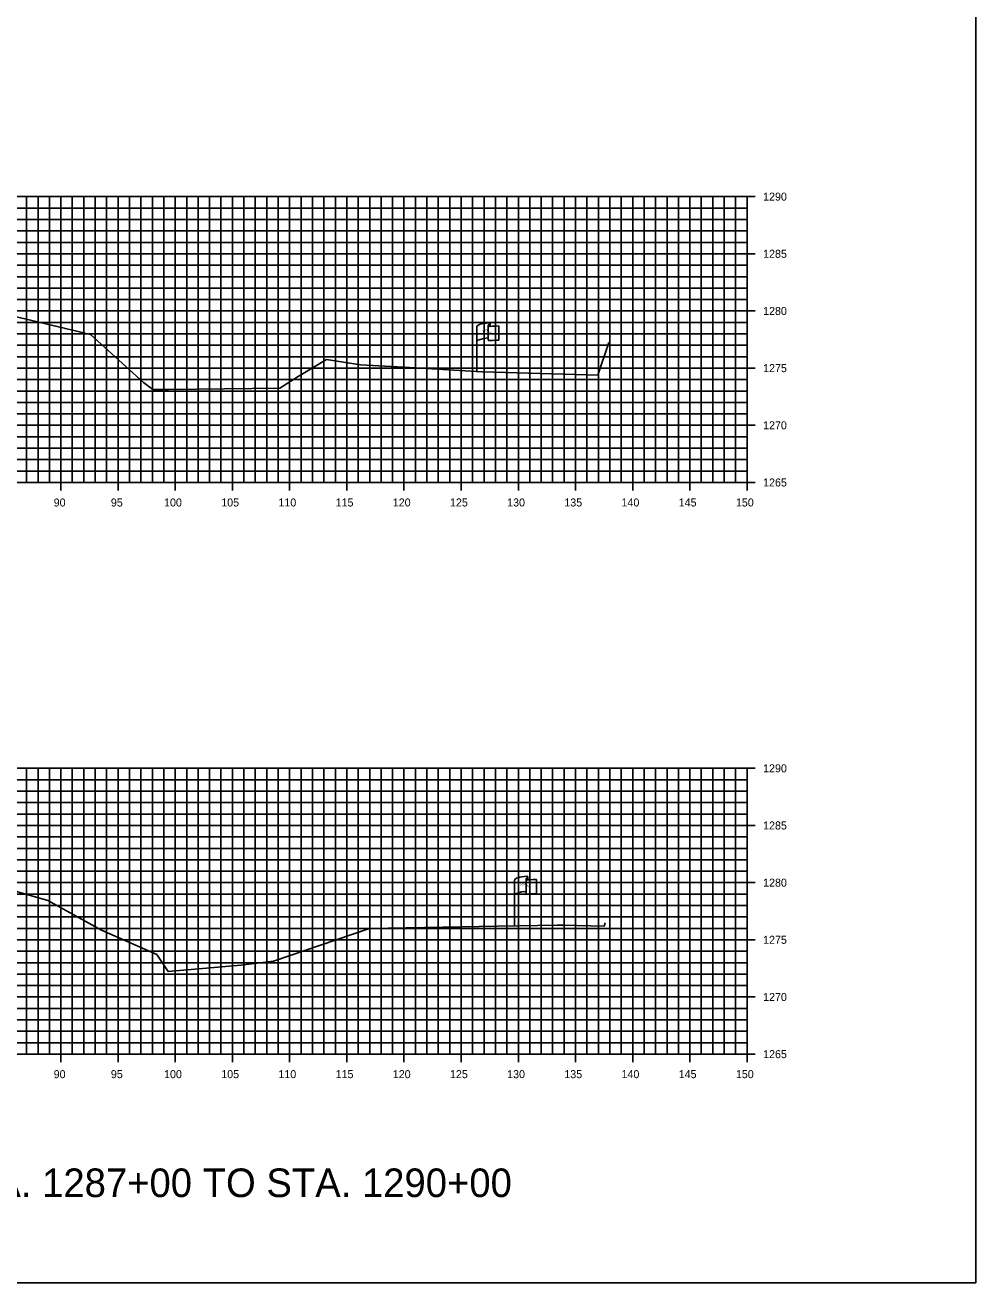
# Model space of a CAD drawing. Extents: x 674939 to 678919, y 750652 to 765176.
# Drawn here: x 678835.4 to 678918.5, y 763346.3 to 763456.3 of the extents above; entities that cross this region are included whole.
import ezdxf

# ---------------------------------------------------------------- set-up
doc = ezdxf.new("R2010")
doc.units = 0
for name, color, linetype in [('R_Axis', 7, 'Continuous'), ('R_Axis Annot', 7, 'Continuous'), ('R_Draft', 7, 'Continuous'), ('R_Exist Surface', 7, 'Continuous'), ('R_Grid', 7, 'Continuous'), ('R_No Plot', 7, 'Continuous'), ('S_EXIST_ROW', 7, 'Continuous')]:
    doc.layers.add(name, color=color, linetype=linetype)

msp = doc.modelspace()

# ---------------------------------------------------------------- linework, layer by layer
at = {"layer": 'R_Axis'}
for p, q in [((678899.23, 763441.29), (678897.83, 763441.29)), ((678898.53, 763416.29), (678898.53, 763441.29)), ((678899.23, 763436.29), (678897.83, 763436.29)), ((678899.23, 763431.29), (678897.83, 763431.29)), ((678899.23, 763426.29), (678897.83, 763426.29)), ((678899.23, 763421.29), (678897.83, 763421.29)), ((678838.53, 763415.59), (678838.53, 763416.99)), ((678843.53, 763415.59), (678843.53, 763416.99)), ((678848.53, 763415.59), (678848.53, 763416.99)), ((678853.53, 763415.59), (678853.53, 763416.99)), ((678858.53, 763415.59), (678858.53, 763416.99)), ((678863.53, 763415.59), (678863.53, 763416.99)), ((678868.53, 763415.59), (678868.53, 763416.99)), ((678873.53, 763415.59), (678873.53, 763416.99)), ((678878.53, 763415.59), (678878.53, 763416.99)), ((678883.53, 763415.59), (678883.53, 763416.99)), ((678888.53, 763415.59), (678888.53, 763416.99)), ((678893.53, 763415.59), (678893.53, 763416.99)), ((678898.53, 763415.59), (678898.53, 763416.99)), ((678598.53, 763416.29), (678898.53, 763416.29)), ((678899.23, 763416.29), (678897.83, 763416.29)), ((678899.23, 763391.29), (678897.83, 763391.29)), ((678898.53, 763366.29), (678898.53, 763391.29)), ((678899.23, 763386.29), (678897.83, 763386.29)), ((678899.23, 763381.29), (678897.83, 763381.29)), ((678899.23, 763376.29), (678897.83, 763376.29)), ((678899.23, 763371.29), (678897.83, 763371.29)), ((678598.53, 763366.29), (678898.53, 763366.29)), ((678838.53, 763365.59), (678838.53, 763366.99)), ((678843.53, 763365.59), (678843.53, 763366.99)), ((678848.53, 763365.59), (678848.53, 763366.99)), ((678853.53, 763365.59), (678853.53, 763366.99)), ((678858.53, 763365.59), (678858.53, 763366.99)), ((678863.53, 763365.59), (678863.53, 763366.99)), ((678868.53, 763365.59), (678868.53, 763366.99)), ((678873.53, 763365.59), (678873.53, 763366.99)), ((678878.53, 763365.59), (678878.53, 763366.99)), ((678883.53, 763365.59), (678883.53, 763366.99)), ((678888.53, 763365.59), (678888.53, 763366.99)), ((678893.53, 763365.59), (678893.53, 763366.99)), ((678899.23, 763366.29), (678897.83, 763366.29)), ((678898.53, 763365.59), (678898.53, 763366.99))]:
    msp.add_line(p, q, dxfattribs=at)
at = {"layer": 'R_Exist Surface'}
for points in [[(678829.58, 763431.98), (678838.93, 763429.75), (678841.12, 763429.24), (678845.75, 763425.02), (678846.57, 763424.41), (678847.95, 763424.43), (678857.67, 763424.53), (678859.29, 763425.57), (678861.77, 763427.04), (678864.72, 763426.59), (678869.53, 763426.32), (678872.9, 763426.12), (678875.38, 763425.98), (678885.48, 763425.69), (678886.43, 763428.53)], [(678834.46, 763380.56), (678837.39, 763379.73), (678842.08, 763377.14), (678846.91, 763375), (678847.9, 763373.53), (678854.26, 763374.06), (678857.13, 763374.43), (678865.44, 763377.25), (678865.47, 763377.26), (678865.55, 763377.27), (678876.72, 763377.47), (678880.21, 763377.53), (678881.91, 763377.56), (678882.45, 763377.57), (678886.02, 763377.47), (678886.12, 763377.77)]]:
    msp.add_lwpolyline(points, dxfattribs=at)
at = {"layer": 'R_Grid'}
for p, q in [((678598.53, 763441.29), (678898.53, 763441.29)), ((678835.53, 763416.29), (678835.53, 763441.29)), ((678836.53, 763416.29), (678836.53, 763441.29)), ((678837.53, 763416.29), (678837.53, 763441.29)), ((678838.53, 763416.29), (678838.53, 763441.29)), ((678839.53, 763416.29), (678839.53, 763441.29)), ((678840.53, 763416.29), (678840.53, 763441.29)), ((678841.53, 763416.29), (678841.53, 763441.29)), ((678842.53, 763416.29), (678842.53, 763441.29)), ((678843.53, 763416.29), (678843.53, 763441.29)), ((678844.53, 763416.29), (678844.53, 763441.29)), ((678845.53, 763416.29), (678845.53, 763441.29)), ((678846.53, 763416.29), (678846.53, 763441.29)), ((678847.53, 763416.29), (678847.53, 763441.29)), ((678848.53, 763416.29), (678848.53, 763441.29)), ((678849.53, 763416.29), (678849.53, 763441.29)), ((678850.53, 763416.29), (678850.53, 763441.29)), ((678851.53, 763416.29), (678851.53, 763441.29)), ((678852.53, 763416.29), (678852.53, 763441.29)), ((678853.53, 763416.29), (678853.53, 763441.29)), ((678854.53, 763416.29), (678854.53, 763441.29)), ((678855.53, 763416.29), (678855.53, 763441.29)), ((678856.53, 763416.29), (678856.53, 763441.29)), ((678857.53, 763416.29), (678857.53, 763441.29)), ((678858.53, 763416.29), (678858.53, 763441.29)), ((678859.53, 763416.29), (678859.53, 763441.29)), ((678860.53, 763416.29), (678860.53, 763441.29)), ((678861.53, 763416.29), (678861.53, 763441.29)), ((678862.53, 763416.29), (678862.53, 763441.29)), ((678863.53, 763416.29), (678863.53, 763441.29)), ((678864.53, 763416.29), (678864.53, 763441.29)), ((678865.53, 763416.29), (678865.53, 763441.29)), ((678866.53, 763416.29), (678866.53, 763441.29)), ((678867.53, 763416.29), (678867.53, 763441.29)), ((678868.53, 763416.29), (678868.53, 763441.29)), ((678869.53, 763416.29), (678869.53, 763441.29)), ((678870.53, 763416.29), (678870.53, 763441.29)), ((678871.53, 763416.29), (678871.53, 763441.29)), ((678872.53, 763416.29), (678872.53, 763441.29)), ((678873.53, 763416.29), (678873.53, 763441.29)), ((678874.53, 763416.29), (678874.53, 763441.29)), ((678875.53, 763416.29), (678875.53, 763441.29)), ((678876.53, 763416.29), (678876.53, 763441.29)), ((678877.53, 763416.29), (678877.53, 763441.29)), ((678878.53, 763416.29), (678878.53, 763441.29)), ((678879.53, 763416.29), (678879.53, 763441.29)), ((678880.53, 763416.29), (678880.53, 763441.29)), ((678881.53, 763416.29), (678881.53, 763441.29)), ((678882.53, 763416.29), (678882.53, 763441.29)), ((678883.53, 763416.29), (678883.53, 763441.29)), ((678884.53, 763416.29), (678884.53, 763441.29)), ((678885.53, 763416.29), (678885.53, 763441.29)), ((678886.53, 763416.29), (678886.53, 763441.29)), ((678887.53, 763416.29), (678887.53, 763441.29)), ((678888.53, 763416.29), (678888.53, 763441.29)), ((678889.53, 763416.29), (678889.53, 763441.29)), ((678890.53, 763416.29), (678890.53, 763441.29)), ((678891.53, 763416.29), (678891.53, 763441.29)), ((678892.53, 763416.29), (678892.53, 763441.29)), ((678893.53, 763416.29), (678893.53, 763441.29)), ((678894.53, 763416.29), (678894.53, 763441.29)), ((678895.53, 763416.29), (678895.53, 763441.29)), ((678896.53, 763416.29), (678896.53, 763441.29)), ((678897.53, 763416.29), (678897.53, 763441.29)), ((678898.53, 763416.29), (678898.53, 763441.29)), ((678598.53, 763440.29), (678898.53, 763440.29)), ((678598.53, 763439.29), (678898.53, 763439.29)), ((678598.53, 763438.29), (678898.53, 763438.29)), ((678598.53, 763437.29), (678898.53, 763437.29)), ((678598.53, 763436.29), (678898.53, 763436.29)), ((678598.53, 763435.29), (678898.53, 763435.29)), ((678598.53, 763434.29), (678898.53, 763434.29)), ((678598.53, 763433.29), (678898.53, 763433.29)), ((678598.53, 763432.29), (678898.53, 763432.29)), ((678598.53, 763431.29), (678898.53, 763431.29)), ((678598.53, 763430.29), (678898.53, 763430.29)), ((678598.53, 763429.29), (678898.53, 763429.29)), ((678598.53, 763428.29), (678898.53, 763428.29)), ((678598.53, 763427.29), (678898.53, 763427.29)), ((678598.53, 763426.29), (678898.53, 763426.29)), ((678598.53, 763425.29), (678898.53, 763425.29)), ((678598.53, 763424.29), (678898.53, 763424.29)), ((678598.53, 763423.29), (678898.53, 763423.29)), ((678598.53, 763422.29), (678898.53, 763422.29)), ((678598.53, 763421.29), (678898.53, 763421.29)), ((678598.53, 763420.29), (678898.53, 763420.29)), ((678598.53, 763419.29), (678898.53, 763419.29)), ((678598.53, 763418.29), (678898.53, 763418.29)), ((678598.53, 763417.29), (678898.53, 763417.29)), ((678598.53, 763416.29), (678898.53, 763416.29)), ((678598.53, 763391.29), (678898.53, 763391.29)), ((678835.53, 763366.29), (678835.53, 763391.29)), ((678836.53, 763366.29), (678836.53, 763391.29)), ((678837.53, 763366.29), (678837.53, 763391.29)), ((678838.53, 763366.29), (678838.53, 763391.29)), ((678839.53, 763366.29), (678839.53, 763391.29)), ((678840.53, 763366.29), (678840.53, 763391.29)), ((678841.53, 763366.29), (678841.53, 763391.29)), ((678842.53, 763366.29), (678842.53, 763391.29)), ((678843.53, 763366.29), (678843.53, 763391.29)), ((678844.53, 763366.29), (678844.53, 763391.29)), ((678845.53, 763366.29), (678845.53, 763391.29)), ((678846.53, 763366.29), (678846.53, 763391.29)), ((678847.53, 763366.29), (678847.53, 763391.29)), ((678848.53, 763366.29), (678848.53, 763391.29)), ((678849.53, 763366.29), (678849.53, 763391.29)), ((678850.53, 763366.29), (678850.53, 763391.29)), ((678851.53, 763366.29), (678851.53, 763391.29)), ((678852.53, 763366.29), (678852.53, 763391.29)), ((678853.53, 763366.29), (678853.53, 763391.29)), ((678854.53, 763366.29), (678854.53, 763391.29)), ((678855.53, 763366.29), (678855.53, 763391.29)), ((678856.53, 763366.29), (678856.53, 763391.29)), ((678857.53, 763366.29), (678857.53, 763391.29)), ((678858.53, 763366.29), (678858.53, 763391.29)), ((678859.53, 763366.29), (678859.53, 763391.29)), ((678860.53, 763366.29), (678860.53, 763391.29)), ((678861.53, 763366.29), (678861.53, 763391.29)), ((678862.53, 763366.29), (678862.53, 763391.29)), ((678863.53, 763366.29), (678863.53, 763391.29)), ((678864.53, 763366.29), (678864.53, 763391.29)), ((678865.53, 763366.29), (678865.53, 763391.29)), ((678866.53, 763366.29), (678866.53, 763391.29)), ((678867.53, 763366.29), (678867.53, 763391.29)), ((678868.53, 763366.29), (678868.53, 763391.29)), ((678869.53, 763366.29), (678869.53, 763391.29)), ((678870.53, 763366.29), (678870.53, 763391.29)), ((678871.53, 763366.29), (678871.53, 763391.29)), ((678872.53, 763366.29), (678872.53, 763391.29)), ((678873.53, 763366.29), (678873.53, 763391.29)), ((678874.53, 763366.29), (678874.53, 763391.29)), ((678875.53, 763366.29), (678875.53, 763391.29)), ((678876.53, 763366.29), (678876.53, 763391.29)), ((678877.53, 763366.29), (678877.53, 763391.29)), ((678878.53, 763366.29), (678878.53, 763391.29)), ((678879.53, 763366.29), (678879.53, 763391.29)), ((678880.53, 763366.29), (678880.53, 763391.29)), ((678881.53, 763366.29), (678881.53, 763391.29)), ((678882.53, 763366.29), (678882.53, 763391.29)), ((678883.53, 763366.29), (678883.53, 763391.29)), ((678884.53, 763366.29), (678884.53, 763391.29)), ((678885.53, 763366.29), (678885.53, 763391.29)), ((678886.53, 763366.29), (678886.53, 763391.29)), ((678887.53, 763366.29), (678887.53, 763391.29)), ((678888.53, 763366.29), (678888.53, 763391.29)), ((678889.53, 763366.29), (678889.53, 763391.29)), ((678890.53, 763366.29), (678890.53, 763391.29)), ((678891.53, 763366.29), (678891.53, 763391.29)), ((678892.53, 763366.29), (678892.53, 763391.29)), ((678893.53, 763366.29), (678893.53, 763391.29)), ((678894.53, 763366.29), (678894.53, 763391.29)), ((678895.53, 763366.29), (678895.53, 763391.29)), ((678896.53, 763366.29), (678896.53, 763391.29)), ((678897.53, 763366.29), (678897.53, 763391.29)), ((678898.53, 763366.29), (678898.53, 763391.29)), ((678598.53, 763390.29), (678898.53, 763390.29)), ((678598.53, 763389.29), (678898.53, 763389.29)), ((678598.53, 763388.29), (678898.53, 763388.29)), ((678598.53, 763387.29), (678898.53, 763387.29)), ((678598.53, 763386.29), (678898.53, 763386.29)), ((678598.53, 763385.29), (678898.53, 763385.29)), ((678598.53, 763384.29), (678898.53, 763384.29)), ((678598.53, 763383.29), (678898.53, 763383.29)), ((678598.53, 763382.29), (678898.53, 763382.29)), ((678598.53, 763381.29), (678898.53, 763381.29)), ((678598.53, 763380.29), (678898.53, 763380.29)), ((678598.53, 763379.29), (678898.53, 763379.29)), ((678598.53, 763378.29), (678898.53, 763378.29)), ((678598.53, 763377.29), (678898.53, 763377.29)), ((678598.53, 763376.29), (678898.53, 763376.29)), ((678598.53, 763375.29), (678898.53, 763375.29)), ((678598.53, 763374.29), (678898.53, 763374.29)), ((678598.53, 763373.29), (678898.53, 763373.29)), ((678598.53, 763372.29), (678898.53, 763372.29)), ((678598.53, 763371.29), (678898.53, 763371.29)), ((678598.53, 763370.29), (678898.53, 763370.29)), ((678598.53, 763369.29), (678898.53, 763369.29)), ((678598.53, 763368.29), (678898.53, 763368.29)), ((678598.53, 763367.29), (678898.53, 763367.29)), ((678598.53, 763366.29), (678898.53, 763366.29))]:
    msp.add_line(p, q, dxfattribs=at)
at = {"layer": 'R_No Plot'}
msp.add_lwpolyline([(678578.53, 763346.29), (678918.53, 763346.29), (678918.53, 763566.29), (678578.53, 763566.29)], close=True, dxfattribs=at)
at = {"layer": 'S_EXIST_ROW'}
for p, q in [((678874.9, 763425.98), (678874.9, 763429.93)), ((678875.89, 763430.02), (678875.89, 763430.01)), ((678875.89, 763430.01), (678875.89, 763428.78)), ((678876.06, 763430.18), (678876.06, 763429.94)), ((678876.83, 763429.98), (678876.83, 763428.74)), ((678878.2, 763377.57), (678878.2, 763381.52)), ((678879.2, 763381.62), (678879.2, 763381.6)), ((678879.2, 763381.6), (678879.2, 763380.38)), ((678879.37, 763381.77), (678879.37, 763381.53)), ((678880.13, 763381.58), (678880.13, 763380.34))]:
    msp.add_line(p, q, dxfattribs=at)
for centre, radius, start, end in [((678875.97, 763430.02), 0.078, 88.6458, 274.2828), ((678875.98, 763430.18), 0.0783, 263.0712, 93.9564), ((678875.97, 763428.78), 0.0783, 180, 273.9564), ((678879.28, 763381.62), 0.078, 88.6458, 274.2828), ((678879.29, 763381.77), 0.0783, 263.0712, 93.9564), ((678879.28, 763380.38), 0.0783, 180, 273.9564)]:
    msp.add_arc(centre, radius, start, end, dxfattribs=at)
for centre, major_axis, ratio, start_param, end_param in [((678876.48, 763429.97), (-1.58, -0.04), 0.19887, 5.030368, 6.283185), ((678877.19, 763430.09), (-1.23, -0.13), 0.052933, 0.159456, 1.268315), ((678876.47, 763428.65), (-1.58, -0.04), 0.19887, 5.083035, 6.194897), ((678877.19, 763428.85), (-1.23, -0.13), 0.052933, 0.159456, 1.268315), ((678879.79, 763381.57), (-1.58, -0.04), 0.19887, 5.030368, 6.283185), ((678880.49, 763381.68), (-1.23, -0.13), 0.052933, 0.159456, 1.268315), ((678879.78, 763380.25), (-1.58, -0.04), 0.19887, 5.083035, 6.194897), ((678880.49, 763380.44), (-1.23, -0.13), 0.052933, 0.159456, 1.268315)]:
    msp.add_ellipse(centre, major_axis=major_axis, ratio=ratio, start_param=start_param, end_param=end_param, dxfattribs=at)

# ---------------------------------------------------------------- texts
at = {"layer": 'R_Axis Annot'}
for s, p in [('1290', (678899.93, 763440.94)), ('1285', (678899.93, 763435.94)), ('1280', (678899.93, 763430.94)), ('1275', (678899.93, 763425.94)), ('1270', (678899.93, 763420.94)), ('1265', (678899.93, 763415.94)), ('90', (678837.9, 763414.19)), ('95', (678842.9, 763414.19)), ('100', (678847.55, 763414.19)), ('105', (678852.55, 763414.19)), ('110', (678857.55, 763414.19)), ('115', (678862.55, 763414.19)), ('120', (678867.55, 763414.19)), ('125', (678872.55, 763414.19)), ('130', (678877.55, 763414.19)), ('135', (678882.55, 763414.19)), ('140', (678887.55, 763414.19)), ('145', (678892.55, 763414.19)), ('150', (678897.55, 763414.19)), ('1290', (678899.93, 763390.94)), ('1285', (678899.93, 763385.94)), ('1280', (678899.93, 763380.94)), ('1275', (678899.93, 763375.94)), ('1270', (678899.93, 763370.94)), ('1265', (678899.93, 763365.94)), ('90', (678837.9, 763364.19)), ('95', (678842.9, 763364.19)), ('100', (678847.55, 763364.19)), ('105', (678852.55, 763364.19)), ('110', (678857.55, 763364.19)), ('115', (678862.55, 763364.19)), ('120', (678867.55, 763364.19)), ('125', (678872.55, 763364.19)), ('130', (678877.55, 763364.19)), ('135', (678882.55, 763364.19)), ('140', (678887.55, 763364.19)), ('145', (678892.55, 763364.19)), ('150', (678897.55, 763364.19))]:
    msp.add_text(s, height=0.7, dxfattribs=at).set_placement(p)
at = {"layer": 'R_Draft'}
msp.add_text('STA. 1287+00 TO STA. 1290+00', height=2.5, dxfattribs=at).set_placement((678828.53, 763353.79))
at = {"layer": 'S_EXIST_ROW'}
for s, height, rotation, p in [(' O', 0.2, 9.9884, (678875.56, 763429.47)), ('DWB 11-9-07', 0.01, 90, (678876.06, 763429.94)), ('R ', 0.2, 9.9884, (678875.42, 763429.43)), ('W', 0.2, 351.1788, (678875.89, 763429.31)), ('DWB 11-9-07', 0.01, 5.0717, (678876.73, 763428.74)), ('DWB 11-9-07', 0.01, 90, (678874.89, 763425.98)), (' O', 0.2, 9.9884, (678878.87, 763381.07)), ('DWB 11-9-07', 0.01, 90, (678879.36, 763381.54)), ('R ', 0.2, 9.9884, (678878.72, 763381.03)), ('W', 0.2, 351.1788, (678879.2, 763380.9)), ('DWB 11-9-07', 0.01, 5.0717, (678880.03, 763380.34)), ('DWB 11-9-07', 0.01, 90, (678878.2, 763377.58))]:
    msp.add_text(s, height=height, rotation=rotation, dxfattribs=at).set_placement(p)

doc.saveas('drawing.dxf')
